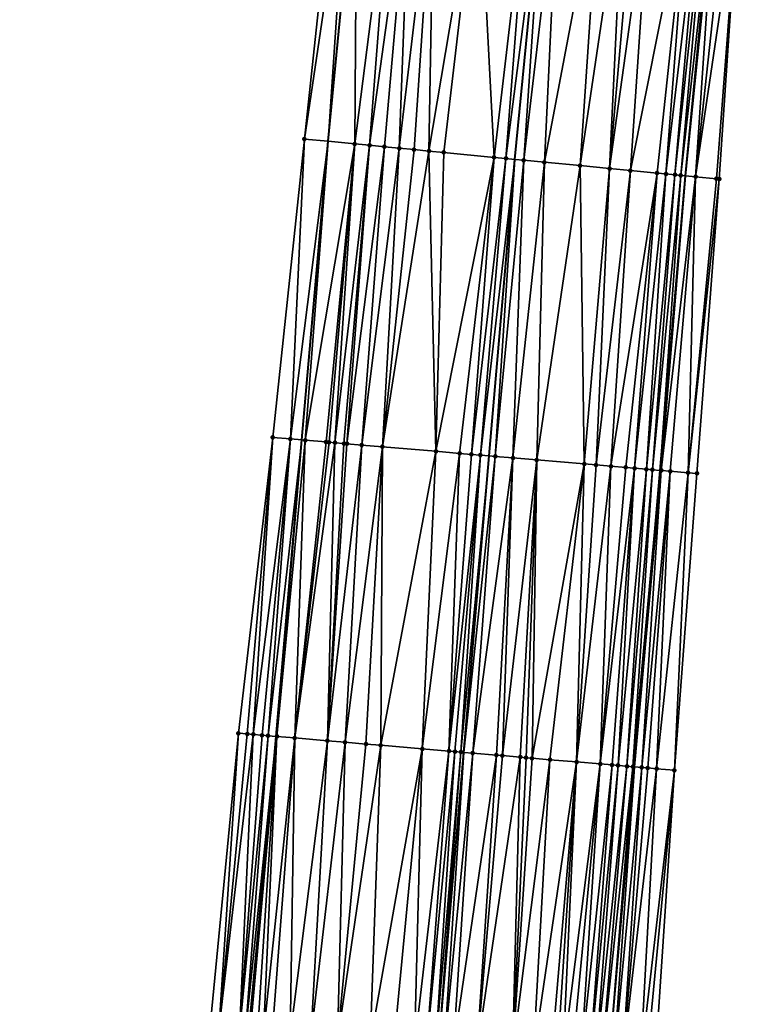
# Model space of a CAD drawing. Header units: feet. Extents: x 2004186 to 2014793, y 836912 to 864902.
# Tile 898 of 974: x 2004192 to 2004240, y 861445 to 861511. Entities that reach past the tile are written whole.
import ezdxf

# ---------------------------------------------------------------- set-up
doc = ezdxf.new("R2010")
doc.units = ezdxf.units.FT
doc.header["$LTSCALE"] = 100
doc.header["$MEASUREMENT"] = 0
for name, color, linetype, lineweight in [('EP_Travel Lane', 5, 'Continuous', 40), ('GPL_Skip Line', 2, 'Continuous', 40), ('Road Shots', 4, 'Continuous', 200), ('Road X-Section', 30, 'Continuous', 13)]:
    doc.layers.add(name, color=color, linetype=linetype, lineweight=lineweight)
doc.layers.add('I-77 SB_MM21-27-Surface-Border', color=7, linetype='Continuous')
doc.layers.add('I-77 SB_MM21-27-Surface-TIN', color=7, linetype='Continuous')

msp = doc.modelspace()

# ---------------------------------------------------------------- linework, layer by layer
at = {"layer": 'EP_Travel Lane'}
for points in [[(2004193.567376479, 861222.8681112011, 464.6402158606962), (2004194.269244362, 861242.852130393, 465.0296214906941), (2004195.06144865, 861263.0583891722, 465.4273812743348), (2004196.183748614, 861283.0227706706, 465.832799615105), (2004197.306055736, 861302.987279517, 466.2315864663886), (2004198.428383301, 861322.9521519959, 466.6114226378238), (2004199.619455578, 861343.1277020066, 467.0393112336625), (2004201.10415159, 861363.0680941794, 467.4599780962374), (2004202.588796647, 861383.0078019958, 467.9133924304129), (2004204.073486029, 861402.9481051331, 468.3383180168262), (2004205.589637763, 861423.0451644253, 468.7346674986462), (2004207.323191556, 861442.9660275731, 469.1279587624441), (2004209.056730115, 861462.8867156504, 469.5303778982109), (2004210.790310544, 861482.8078848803, 469.907707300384), (2004212.544174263, 861502.873423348, 470.2992342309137), (2004214.489620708, 861522.7748377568, 470.6858175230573)], [(2004217.773117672, 861221.9492825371, 463.8367978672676), (2004218.530487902, 861241.9309579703, 464.2359579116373), (2004219.344490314, 861261.7057861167, 464.624578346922), (2004220.458170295, 861281.670952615, 465.0144536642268), (2004221.57187138, 861301.6364974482, 465.384603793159), (2004222.685587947, 861321.6023198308, 465.7402848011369), (2004223.830612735, 861341.3715240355, 466.1408786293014), (2004225.293103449, 861361.3132347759, 466.5762646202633), (2004226.755565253, 861381.2545512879, 467.0305257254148), (2004228.218093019, 861401.19676724, 467.4417349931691), (2004229.694410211, 861420.9947266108, 467.8351738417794), (2004231.413748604, 861440.9172814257, 468.2040176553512), (2004233.133089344, 861460.8398634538, 468.5714452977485), (2004234.852406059, 861480.7621670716, 468.9533876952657), (2004236.56754917, 861500.5505137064, 469.3571244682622), (2004238.482328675, 861520.4542463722, 469.776434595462)]]:
    msp.add_polyline3d(points, dxfattribs=at)
at = {"layer": 'GPL_Skip Line'}
msp.add_polyline3d([(2004206.222968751, 861222.3863493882, 464.2870820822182), (2004206.99498146, 861242.3675501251, 464.6817865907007), (2004207.833266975, 861262.3458745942, 465.0625304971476), (2004208.958032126, 861282.3105283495, 465.4465927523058), (2004210.08279819, 861302.275198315, 465.82981007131), (2004211.207583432, 861322.240208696, 466.1952837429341), (2004212.378729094, 861342.2013238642, 466.6073864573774), (2004213.840766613, 861362.1430692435, 467.0427102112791), (2004215.302792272, 861382.084652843, 467.4857766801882), (2004216.764856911, 861402.0267681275, 467.9033969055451), (2004218.248480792, 861421.9678988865, 468.2860664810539), (2004219.957565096, 861441.8909316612, 468.6757061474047), (2004221.666656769, 861461.8140503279, 469.0608663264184), (2004223.375758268, 861481.7372835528, 469.44005199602), (2004225.093366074, 861501.6595996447, 469.8263800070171), (2004227.033729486, 861521.5610936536, 470.233231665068)], dxfattribs=at)
at = {"layer": 'I-77 SB_MM21-27-Surface-Border', "color": 3, "linetype": 'ByBlock', "lineweight": -2}
for points in [[(2004191.833385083, 861222.9340267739, 464.6931279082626), (2004193.804542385, 861242.8699143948, 465.037978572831), (2004193.855012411, 861263.1259098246, 465.4506248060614), (2004195.179449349, 861283.0791084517, 465.8453866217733), (2004195.106055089, 861303.1102086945, 466.2842758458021), (2004196.031128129, 861323.0859568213, 466.6764393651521), (2004196.819713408, 861343.3314313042, 467.1123816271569), (2004198.281771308, 861363.2734546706, 467.5344078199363), (2004199.74378023, 861383.2148099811, 467.9883967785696), (2004201.20582389, 861403.156639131, 468.4197146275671), (2004202.704687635, 861423.291001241, 468.8199217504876), (2004204.613037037, 861443.1969044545, 469.2114118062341), (2004206.521381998, 861463.1027558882, 469.6055981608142), (2004208.828322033, 861482.9751044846, 469.964049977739), (2004210.95935604, 861503.0270322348, 470.3435030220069), (2004213.098814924, 861522.9095220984, 470.7305084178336)], [(2004240.172631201, 861520.2924668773, 469.6291374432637), (2004238.829561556, 861500.3340358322, 469.1590242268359), (2004237.325692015, 861480.5542645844, 468.7324926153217), (2004235.815905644, 861460.6144850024, 468.3247448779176), (2004234.50536045, 861440.6572970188, 467.9333824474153), (2004232.59696968, 861420.7509115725, 467.5670426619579), (2004231.32689468, 861400.974489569, 467.1729903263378), (2004229.864818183, 861381.0322125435, 466.7631140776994), (2004228.402829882, 861361.0911384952, 466.2956575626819), (2004226.940756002, 861341.1488971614, 465.8840763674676), (2004225.585529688, 861321.4434423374, 465.5065272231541), (2004224.061347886, 861301.5004017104, 465.1686667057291), (2004222.936565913, 861281.5354493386, 464.8001694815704), (2004221.412391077, 861261.5925323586, 464.4558539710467), (2004219.985724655, 861241.8769193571, 464.1288523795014), (2004219.013869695, 861221.9036637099, 463.7231923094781)]]:
    msp.add_polyline3d(points, dxfattribs=at)
at = {"layer": 'I-77 SB_MM21-27-Surface-TIN', "color": 128, "linetype": 'ByBlock', "lineweight": -2}
for points in [[(2004213.895086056, 861522.8323695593, 470.706987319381), (2004213.098814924, 861522.9095220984, 470.7305084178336), (2004210.95935604, 861503.0270322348, 470.3435030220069)], [(2004213.895086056, 861522.8323695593, 470.706987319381), (2004210.95935604, 861503.0270322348, 470.3435030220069), (2004212.544174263, 861502.873423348, 470.2992342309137)], [(2004213.895086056, 861522.8323695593, 470.706987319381), (2004212.544174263, 861502.873423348, 470.2992342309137), (2004214.489620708, 861522.7748377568, 470.6858175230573)], [(2004214.343497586, 861502.6990235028, 470.2489736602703), (2004214.489620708, 861522.7748377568, 470.6858175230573), (2004212.544174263, 861502.873423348, 470.2992342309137)], [(2004216.881138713, 861522.5434158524, 470.6006619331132), (2004214.489620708, 861522.7748377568, 470.6858175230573), (2004214.343497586, 861502.6990235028, 470.2489736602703)], [(2004216.881138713, 861522.5434158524, 470.6006619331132), (2004214.343497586, 861502.6990235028, 470.2489736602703), (2004215.338843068, 861502.6026501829, 470.2162588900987)], [(2004218.075562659, 861522.4278639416, 470.556676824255), (2004216.881138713, 861522.5434158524, 470.6006619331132), (2004215.338843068, 861502.6026501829, 470.2162588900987)], [(2004218.075562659, 861522.4278639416, 470.556676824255), (2004215.338843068, 861502.6026501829, 470.2162588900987), (2004216.33420115, 861502.5064060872, 470.1771862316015)], [(2004218.075562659, 861522.4278639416, 470.556676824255), (2004216.33420115, 861502.5064060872, 470.1771862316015), (2004217.329574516, 861502.4103187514, 470.1304008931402)], [(2004219.668121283, 861522.2737266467, 470.501379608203), (2004218.075562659, 861522.4278639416, 470.556676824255), (2004217.329574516, 861502.4103187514, 470.1304008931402)], [(2004219.668121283, 861522.2737266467, 470.501379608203), (2004217.329574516, 861502.4103187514, 470.1304008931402), (2004218.324947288, 861502.3142253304, 470.0839149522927)], [(2004219.668121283, 861522.2737266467, 470.501379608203), (2004218.324947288, 861502.3142253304, 470.0839149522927), (2004219.320303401, 861502.2179610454, 470.0458356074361)], [(2004222.654181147, 861521.9848468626, 470.3914171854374), (2004219.668121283, 861522.2737266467, 470.501379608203), (2004219.320303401, 861502.2179610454, 470.0458356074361)], [(2004222.654181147, 861521.9848468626, 470.3914171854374), (2004219.320303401, 861502.2179610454, 470.0458356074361), (2004220.315651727, 861502.1216168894, 470.0116859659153)], [(2004222.654181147, 861521.9848468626, 470.3914171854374), (2004220.315651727, 861502.1216168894, 470.0116859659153), (2004223.699877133, 861501.7944682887, 469.8748377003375)], [(2004226.038385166, 861521.6574789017, 470.2653600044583), (2004222.654181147, 861521.9848468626, 470.3914171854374), (2004223.699877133, 861501.7944682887, 469.8748377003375)], [(2004226.038385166, 861521.6574789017, 470.2653600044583), (2004223.699877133, 861501.7944682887, 469.8748377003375), (2004224.496163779, 861501.7174748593, 469.8434886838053)], [(2004226.038385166, 861521.6574789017, 470.2653600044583), (2004224.496163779, 861501.7174748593, 469.8434886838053), (2004227.033729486, 861521.5610936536, 470.233231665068)], [(2004224.496163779, 861501.7174748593, 469.8434886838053), (2004225.093366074, 861501.6595996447, 469.8263800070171), (2004227.033729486, 861521.5610936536, 470.233231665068)], [(2004225.690568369, 861501.60172443, 469.8092713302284), (2004227.033729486, 861521.5610936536, 470.233231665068), (2004225.093366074, 861501.6595996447, 469.8263800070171)], [(2004228.029073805, 861521.4647084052, 470.2011033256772), (2004227.033729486, 861521.5610936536, 470.233231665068), (2004225.690568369, 861501.60172443, 469.8092713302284)], [(2004228.029073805, 861521.4647084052, 470.2011033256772), (2004225.690568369, 861501.60172443, 469.8092713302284), (2004227.084062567, 861501.4669096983, 469.7581611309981)], [(2004230.816062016, 861521.1950770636, 470.0989740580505), (2004228.029073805, 861521.4647084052, 470.2011033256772), (2004227.084062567, 861501.4669096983, 469.7581611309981)], [(2004230.816062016, 861521.1950770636, 470.0989740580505), (2004227.084062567, 861501.4669096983, 469.7581611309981), (2004229.472921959, 861501.2359238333, 469.6643884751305)], [(2004232.408633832, 861521.0410750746, 470.0370197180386), (2004230.816062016, 861521.1950770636, 470.0989740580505), (2004229.472921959, 861501.2359238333, 469.6643884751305)], [(2004232.408633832, 861521.0410750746, 470.0370197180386), (2004229.472921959, 861501.2359238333, 469.6643884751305), (2004231.463625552, 861501.0433067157, 469.5925863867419)], [(2004233.204910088, 861520.9639750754, 470.0109136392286), (2004232.408633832, 861521.0410750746, 470.0370197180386), (2004231.463625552, 861501.0433067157, 469.5925863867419)], [(2004234.200251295, 861520.8675579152, 469.9803553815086), (2004233.204910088, 861520.9639750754, 470.0109136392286), (2004231.463625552, 861501.0433067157, 469.5925863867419)], [(2004234.200251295, 861520.8675579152, 469.9803553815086), (2004231.463625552, 861501.0433067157, 469.5925863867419), (2004232.857118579, 861500.9084799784, 469.5420668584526)], [(2004236.788189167, 861520.6173936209, 469.875303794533), (2004234.200251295, 861520.8675579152, 469.9803553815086), (2004232.857118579, 861500.9084799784, 469.5420668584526)], [(2004236.788189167, 861520.6173936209, 469.875303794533), (2004232.857118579, 861500.9084799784, 469.5420668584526), (2004234.648759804, 861500.7352065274, 469.4734127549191)], [(2004236.788189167, 861520.6173936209, 469.875303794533), (2004234.648759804, 861500.7352065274, 469.4734127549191), (2004235.245982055, 861500.6775359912, 469.446233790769)], [(2004237.584490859, 861520.5405545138, 469.8363616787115), (2004236.788189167, 861520.6173936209, 469.875303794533), (2004235.245982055, 861500.6775359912, 469.446233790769)], [(2004237.584490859, 861520.5405545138, 469.8363616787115), (2004235.245982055, 861500.6775359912, 469.446233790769), (2004235.843214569, 861500.6199707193, 469.4138757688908)], [(2004237.982650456, 861520.502224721, 469.8124743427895), (2004237.584490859, 861520.5405545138, 469.8363616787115), (2004235.843214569, 861500.6199707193, 469.4138757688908)], [(2004237.982650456, 861520.502224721, 469.8124743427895), (2004235.843214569, 861500.6199707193, 469.4138757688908), (2004236.241383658, 861500.5817382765, 469.3851989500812)], [(2004237.982650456, 861520.502224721, 469.8124743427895), (2004236.241383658, 861500.5817382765, 469.3851989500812), (2004238.482328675, 861520.4542463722, 469.776434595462)], [(2004236.241383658, 861500.5817382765, 469.3851989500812), (2004236.56754917, 861500.5505137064, 469.3571244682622), (2004238.482328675, 861520.4542463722, 469.776434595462)], [(2004238.579904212, 861520.4448773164, 469.7693968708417), (2004238.482328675, 861520.4542463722, 469.776434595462), (2004236.56754917, 861500.5505137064, 469.3571244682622)], [(2004238.579904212, 861520.4448773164, 469.7693968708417), (2004236.56754917, 861500.5505137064, 469.3571244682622), (2004237.236834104, 861500.4864415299, 469.2995162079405)], [(2004239.376262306, 861520.3686167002, 469.7019926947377), (2004238.579904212, 861520.4448773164, 469.7693968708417), (2004237.236834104, 861500.4864415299, 469.2995162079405)], [(2004239.376262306, 861520.3686167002, 469.7019926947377), (2004237.236834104, 861500.4864415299, 469.2995162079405), (2004240.172631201, 861520.2924668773, 469.6291374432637)], [(2004240.172631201, 861520.2924668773, 469.6291374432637), (2004237.236834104, 861500.4864415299, 469.2995162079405), (2004238.630472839, 861500.353109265, 469.1754678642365)], [(2004240.172631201, 861520.2924668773, 469.6291374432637), (2004238.630472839, 861500.353109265, 469.1754678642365), (2004238.829561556, 861500.3340358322, 469.1590242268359)], [(2004210.95935604, 861503.0270322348, 470.3435030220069), (2004208.828322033, 861482.9751044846, 469.964049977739), (2004210.023987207, 861482.8731965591, 469.9298068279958)], [(2004210.95935604, 861503.0270322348, 470.3435030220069), (2004210.023987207, 861482.8731965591, 469.9298068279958), (2004212.544174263, 861502.873423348, 470.2992342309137)], [(2004210.023987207, 861482.8731965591, 469.9298068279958), (2004210.790310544, 861482.8078848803, 469.907707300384), (2004212.544174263, 861502.873423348, 470.2992342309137)], [(2004211.020375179, 861482.7882770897, 469.9010726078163), (2004212.544174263, 861502.873423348, 470.2992342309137), (2004210.790310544, 861482.8078848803, 469.907707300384)], [(2004214.343497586, 861502.6990235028, 470.2489736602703), (2004212.544174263, 861502.873423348, 470.2992342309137), (2004211.020375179, 861482.7882770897, 469.9010726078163)], [(2004214.343497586, 861502.6990235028, 470.2489736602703), (2004211.020375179, 861482.7882770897, 469.9010726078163), (2004212.415300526, 861482.6691821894, 469.8716738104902)], [(2004214.343497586, 861502.6990235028, 470.2489736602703), (2004212.415300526, 861482.6691821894, 469.8716738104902), (2004212.614578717, 861482.6522052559, 469.8655639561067)], [(2004214.343497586, 861502.6990235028, 470.2489736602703), (2004212.614578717, 861482.6522052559, 469.8655639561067), (2004213.01314577, 861482.6183757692, 469.8468575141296)], [(2004215.338843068, 861502.6026501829, 470.2162588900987), (2004214.343497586, 861502.6990235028, 470.2489736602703), (2004213.01314577, 861482.6183757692, 469.8468575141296)], [(2004215.338843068, 861502.6026501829, 470.2162588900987), (2004213.01314577, 861482.6183757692, 469.8468575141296), (2004213.610999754, 861482.5676712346, 469.8167276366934)], [(2004215.338843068, 861502.6026501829, 470.2162588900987), (2004213.610999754, 861482.5676712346, 469.8167276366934), (2004213.810280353, 861482.5507223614, 469.8091543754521)], [(2004216.33420115, 861502.5064060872, 470.1771862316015), (2004215.338843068, 861502.6026501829, 470.2162588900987), (2004213.810280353, 861482.5507223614, 469.8091543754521)], [(2004216.33420115, 861502.5064060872, 470.1771862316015), (2004213.810280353, 861482.5507223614, 469.8091543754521), (2004214.80666154, 861482.4657238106, 469.7845444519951)], [(2004217.329574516, 861502.4103187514, 470.1304008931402), (2004216.33420115, 861502.5064060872, 470.1771862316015), (2004214.80666154, 861482.4657238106, 469.7845444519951)], [(2004217.329574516, 861502.4103187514, 470.1304008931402), (2004214.80666154, 861482.4657238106, 469.7845444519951), (2004216.201622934, 861482.3470491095, 469.7332311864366)], [(2004218.324947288, 861502.3142253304, 470.0839149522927), (2004217.329574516, 861502.4103187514, 470.1304008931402), (2004216.201622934, 861482.3470491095, 469.7332311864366)], [(2004219.320303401, 861502.2179610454, 470.0458356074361), (2004218.324947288, 861502.3142253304, 470.0839149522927), (2004216.201622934, 861482.3470491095, 469.7332311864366)], [(2004219.320303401, 861502.2179610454, 470.0458356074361), (2004216.201622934, 861482.3470491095, 469.7332311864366), (2004219.788685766, 861482.0421099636, 469.5895812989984)], [(2004220.315651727, 861502.1216168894, 470.0116859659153), (2004219.320303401, 861502.2179610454, 470.0458356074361), (2004219.788685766, 861482.0421099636, 469.5895812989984)], [(2004223.699877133, 861501.7944682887, 469.8748377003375), (2004220.315651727, 861502.1216168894, 470.0116859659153), (2004219.788685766, 861482.0421099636, 469.5895812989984)], [(2004223.699877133, 861501.7944682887, 469.8748377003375), (2004219.788685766, 861482.0421099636, 469.5895812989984), (2004221.382946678, 861481.9067069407, 469.5191924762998)], [(2004223.699877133, 861501.7944682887, 469.8748377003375), (2004221.382946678, 861481.9067069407, 469.5191924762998), (2004222.180080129, 861481.8390403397, 469.4821773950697)], [(2004224.496163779, 861501.7174748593, 469.8434886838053), (2004223.699877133, 861501.7944682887, 469.8748377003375), (2004222.180080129, 861481.8390403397, 469.4821773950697)], [(2004224.496163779, 861501.7174748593, 469.8434886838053), (2004222.180080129, 861481.8390403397, 469.4821773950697), (2004222.777921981, 861481.7881943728, 469.4594235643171)], [(2004224.496163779, 861501.7174748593, 469.8434886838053), (2004222.777921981, 861481.7881943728, 469.4594235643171), (2004225.093366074, 861501.6595996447, 469.8263800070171)], [(2004222.777921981, 861481.7881943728, 469.4594235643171), (2004223.375758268, 861481.7372835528, 469.44005199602), (2004225.093366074, 861501.6595996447, 469.8263800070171)], [(2004223.774315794, 861481.703343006, 469.4271376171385), (2004225.093366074, 861501.6595996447, 469.8263800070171), (2004223.375758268, 861481.7372835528, 469.44005199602)], [(2004225.690568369, 861501.60172443, 469.8092713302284), (2004225.093366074, 861501.6595996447, 469.8263800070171), (2004223.774315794, 861481.703343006, 469.4271376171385)], [(2004225.690568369, 861501.60172443, 469.8092713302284), (2004223.774315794, 861481.703343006, 469.4271376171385), (2004224.970002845, 861481.6016900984, 469.3795946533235)], [(2004227.084062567, 861501.4669096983, 469.7581611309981), (2004225.690568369, 861501.60172443, 469.8092713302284), (2004224.970002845, 861481.6016900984, 469.3795946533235)], [(2004227.084062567, 861501.4669096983, 469.7581611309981), (2004224.970002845, 861481.6016900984, 469.3795946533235), (2004226.564257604, 861481.4662153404, 469.3129469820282)], [(2004229.472921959, 861501.2359238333, 469.6643884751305), (2004227.084062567, 861501.4669096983, 469.7581611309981), (2004226.564257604, 861481.4662153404, 469.3129469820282)], [(2004229.472921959, 861501.2359238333, 469.6643884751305), (2004226.564257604, 861481.4662153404, 469.3129469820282), (2004229.75273785, 861481.1949246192, 469.1974463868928)], [(2004231.463625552, 861501.0433067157, 469.5925863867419), (2004229.472921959, 861501.2359238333, 469.6643884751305), (2004229.75273785, 861481.1949246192, 469.1974463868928)], [(2004231.463625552, 861501.0433067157, 469.5925863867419), (2004229.75273785, 861481.1949246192, 469.1974463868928), (2004230.549857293, 861481.1270947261, 469.1689473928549)], [(2004232.857118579, 861500.9084799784, 469.5420668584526), (2004231.463625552, 861501.0433067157, 469.5925863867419), (2004230.549857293, 861481.1270947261, 469.1689473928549)], [(2004232.857118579, 861500.9084799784, 469.5420668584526), (2004230.549857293, 861481.1270947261, 469.1689473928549), (2004231.54626489, 861481.042404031, 469.1282820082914)], [(2004234.648759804, 861500.7352065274, 469.4734127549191), (2004232.857118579, 861500.9084799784, 469.5420668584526), (2004231.54626489, 861481.042404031, 469.1282820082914)], [(2004234.648759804, 861500.7352065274, 469.4734127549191), (2004231.54626489, 861481.042404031, 469.1282820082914), (2004232.542670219, 861480.957686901, 469.0889952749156)], [(2004234.648759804, 861500.7352065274, 469.4734127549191), (2004232.542670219, 861480.957686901, 469.0889952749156), (2004233.140518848, 861480.9069199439, 469.0621208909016)], [(2004235.245982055, 861500.6775359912, 469.446233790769), (2004234.648759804, 861500.7352065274, 469.4734127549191), (2004233.140518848, 861480.9069199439, 469.0621208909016)], [(2004235.245982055, 861500.6775359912, 469.446233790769), (2004233.140518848, 861480.9069199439, 469.0621208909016), (2004233.937663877, 861480.8393883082, 469.0180670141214)], [(2004235.843214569, 861500.6199707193, 469.4138757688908), (2004235.245982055, 861500.6775359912, 469.446233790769), (2004233.937663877, 861480.8393883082, 469.0180670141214)], [(2004235.843214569, 861500.6199707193, 469.4138757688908), (2004233.937663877, 861480.8393883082, 469.0180670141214), (2004234.336241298, 861480.8056796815, 468.9930574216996)], [(2004236.241383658, 861500.5817382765, 469.3851989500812), (2004235.843214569, 861500.6199707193, 469.4138757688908), (2004234.336241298, 861480.8056796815, 468.9930574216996)], [(2004236.241383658, 861500.5817382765, 469.3851989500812), (2004234.336241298, 861480.8056796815, 468.9930574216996), (2004234.852406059, 861480.7621670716, 468.9533876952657)], [(2004236.241383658, 861500.5817382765, 469.3851989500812), (2004234.852406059, 861480.7621670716, 468.9533876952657), (2004236.56754917, 861500.5505137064, 469.3571244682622)], [(2004234.934121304, 861480.755278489, 468.9471074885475), (2004236.56754917, 861500.5505137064, 469.3571244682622), (2004234.852406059, 861480.7621670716, 468.9533876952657)], [(2004237.236834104, 861500.4864415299, 469.2995162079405), (2004236.56754917, 861500.5505137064, 469.3571244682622), (2004234.934121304, 861480.755278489, 468.9471074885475)], [(2004237.236834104, 861500.4864415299, 469.2995162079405), (2004234.934121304, 861480.755278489, 468.9471074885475), (2004235.532008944, 861480.7049662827, 468.8965166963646)], [(2004237.236834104, 861500.4864415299, 469.2995162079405), (2004235.532008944, 861480.7049662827, 468.8965166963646), (2004236.727805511, 861480.6045900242, 468.7823932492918)], [(2004238.630472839, 861500.353109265, 469.1754678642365), (2004237.236834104, 861500.4864415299, 469.2995162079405), (2004236.727805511, 861480.6045900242, 468.7823932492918)], [(2004238.630472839, 861500.353109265, 469.1754678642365), (2004236.727805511, 861480.6045900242, 468.7823932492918), (2004238.829561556, 861500.3340358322, 469.1590242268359)], [(2004238.829561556, 861500.3340358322, 469.1590242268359), (2004236.727805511, 861480.6045900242, 468.7823932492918), (2004237.325692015, 861480.5542645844, 468.7324926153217)], [(2004208.828322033, 861482.9751044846, 469.964049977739), (2004206.521381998, 861463.1027558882, 469.6055981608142), (2004207.11922463, 861463.0519190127, 469.5823703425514)], [(2004208.828322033, 861482.9751044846, 469.964049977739), (2004207.11922463, 861463.0519190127, 469.5823703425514), (2004207.517779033, 861463.0179420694, 469.5713542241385)], [(2004210.023987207, 861482.8731965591, 469.9298068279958), (2004208.828322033, 861482.9751044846, 469.964049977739), (2004207.517779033, 861463.0179420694, 469.5713542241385)], [(2004210.023987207, 861482.8731965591, 469.9298068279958), (2004207.517779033, 861463.0179420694, 469.5713542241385), (2004208.115597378, 861462.9668220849, 469.5628912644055)], [(2004210.023987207, 861482.8731965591, 469.9298068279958), (2004208.115597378, 861462.9668220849, 469.5628912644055), (2004208.514155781, 861462.9328917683, 469.5494434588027)], [(2004210.023987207, 861482.8731965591, 469.9298068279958), (2004208.514155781, 861462.9328917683, 469.5494434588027), (2004210.790310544, 861482.8078848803, 469.907707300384)], [(2004208.514155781, 861462.9328917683, 469.5494434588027), (2004209.056730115, 861462.8867156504, 469.5303778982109), (2004210.790310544, 861482.8078848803, 469.907707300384)], [(2004209.111994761, 861462.8820123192, 469.52843594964), (2004210.790310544, 861482.8078848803, 469.907707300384), (2004209.056730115, 861462.8867156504, 469.5303778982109)], [(2004211.020375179, 861482.7882770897, 469.9010726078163), (2004210.790310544, 861482.8078848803, 469.907707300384), (2004209.111994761, 861462.8820123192, 469.52843594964)], [(2004211.020375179, 861482.7882770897, 469.9010726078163), (2004209.111994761, 861462.8820123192, 469.52843594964), (2004210.307656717, 861462.7800668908, 469.4961489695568)], [(2004212.415300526, 861482.6691821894, 469.8716738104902), (2004211.020375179, 861482.7882770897, 469.9010726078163), (2004210.307656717, 861462.7800668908, 469.4961489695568)], [(2004212.614578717, 861482.6522052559, 469.8655639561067), (2004212.415300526, 861482.6691821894, 469.8716738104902), (2004210.307656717, 861462.7800668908, 469.4961489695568)], [(2004213.01314577, 861482.6183757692, 469.8468575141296), (2004212.614578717, 861482.6522052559, 469.8655639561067), (2004210.307656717, 861462.7800668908, 469.4961489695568)], [(2004213.01314577, 861482.6183757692, 469.8468575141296), (2004210.307656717, 861462.7800668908, 469.4961489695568), (2004212.499736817, 861462.5935537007, 469.4167855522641)], [(2004213.610999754, 861482.5676712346, 469.8167276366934), (2004213.01314577, 861482.6183757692, 469.8468575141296), (2004212.499736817, 861462.5935537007, 469.4167855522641)], [(2004213.810280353, 861482.5507223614, 469.8091543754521), (2004213.610999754, 861482.5676712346, 469.8167276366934), (2004212.499736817, 861462.5935537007, 469.4167855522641)], [(2004214.80666154, 861482.4657238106, 469.7845444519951), (2004213.810280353, 861482.5507223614, 469.8091543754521), (2004212.499736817, 861462.5935537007, 469.4167855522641)], [(2004214.80666154, 861482.4657238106, 469.7845444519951), (2004212.499736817, 861462.5935537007, 469.4167855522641), (2004213.695430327, 861462.4919760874, 469.3653160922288)], [(2004216.201622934, 861482.3470491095, 469.7332311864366), (2004214.80666154, 861482.4657238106, 469.7845444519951), (2004213.695430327, 861462.4919760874, 469.3653160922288)], [(2004216.201622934, 861482.3470491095, 469.7332311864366), (2004213.695430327, 861462.4919760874, 469.3653160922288), (2004215.090388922, 861462.373268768, 469.3157043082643)], [(2004216.201622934, 861482.3470491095, 469.7332311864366), (2004215.090388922, 861462.373268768, 469.3157043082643), (2004216.086791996, 861462.2885253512, 469.2777887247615)], [(2004219.788685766, 861482.0421099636, 469.5895812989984), (2004216.201622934, 861482.3470491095, 469.7332311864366), (2004216.086791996, 861462.2885253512, 469.2777887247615)], [(2004219.788685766, 861482.0421099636, 469.5895812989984), (2004216.086791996, 861462.2885253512, 469.2777887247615), (2004218.876732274, 861462.0513798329, 469.1645298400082)], [(2004221.382946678, 861481.9067069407, 469.5191924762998), (2004219.788685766, 861482.0421099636, 469.5895812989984), (2004218.876732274, 861462.0513798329, 469.1645298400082)], [(2004221.382946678, 861481.9067069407, 469.5191924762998), (2004218.876732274, 861462.0513798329, 469.1645298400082), (2004220.670264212, 861461.8989163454, 469.0923879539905)], [(2004222.180080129, 861481.8390403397, 469.4821773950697), (2004221.382946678, 861481.9067069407, 469.5191924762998), (2004220.670264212, 861461.8989163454, 469.0923879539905)], [(2004222.777921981, 861481.7881943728, 469.4594235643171), (2004222.180080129, 861481.8390403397, 469.4821773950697), (2004220.670264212, 861461.8989163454, 469.0923879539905)], [(2004222.777921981, 861481.7881943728, 469.4594235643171), (2004220.670264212, 861461.8989163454, 469.0923879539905), (2004221.06882704, 861461.8650376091, 469.0762501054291)], [(2004222.777921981, 861481.7881943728, 469.4594235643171), (2004221.06882704, 861461.8650376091, 469.0762501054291), (2004221.467378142, 861461.8310221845, 469.0672408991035)], [(2004222.777921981, 861481.7881943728, 469.4594235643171), (2004221.467378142, 861461.8310221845, 469.0672408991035), (2004223.375758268, 861481.7372835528, 469.44005199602)], [(2004221.467378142, 861461.8310221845, 469.0672408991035), (2004221.666656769, 861461.8140503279, 469.0608663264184), (2004223.375758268, 861481.7372835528, 469.44005199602)], [(2004223.774315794, 861481.703343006, 469.4271376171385), (2004223.375758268, 861481.7372835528, 469.44005199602), (2004221.666656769, 861461.8140503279, 469.0608663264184)], [(2004223.774315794, 861481.703343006, 469.4271376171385), (2004221.666656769, 861461.8140503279, 469.0608663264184), (2004222.26449265, 861461.763134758, 469.041742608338)], [(2004224.970002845, 861481.6016900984, 469.3795946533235), (2004223.774315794, 861481.703343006, 469.4271376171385), (2004222.26449265, 861461.763134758, 469.041742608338)], [(2004224.970002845, 861481.6016900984, 469.3795946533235), (2004222.26449265, 861461.763134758, 469.041742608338), (2004223.858738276, 861461.6275535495, 468.9806470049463)], [(2004224.970002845, 861481.6016900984, 469.3795946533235), (2004223.858738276, 861461.6275535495, 468.9806470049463), (2004224.257300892, 861461.5936723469, 468.9646377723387)], [(2004226.564257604, 861481.4662153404, 469.3129469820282), (2004224.970002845, 861481.6016900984, 469.3795946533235), (2004224.257300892, 861461.5936723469, 468.9646377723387)], [(2004226.564257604, 861481.4662153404, 469.3129469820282), (2004224.257300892, 861461.5936723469, 468.9646377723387), (2004225.453005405, 861461.4922229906, 468.9064793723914)], [(2004226.564257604, 861481.4662153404, 469.3129469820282), (2004225.453005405, 861461.4922229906, 468.9064793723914), (2004225.851569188, 861461.4583553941, 468.8897605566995)], [(2004226.564257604, 861481.4662153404, 469.3129469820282), (2004225.851569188, 861461.4583553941, 468.8897605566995), (2004226.250125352, 861461.4243989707, 468.877674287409)], [(2004229.75273785, 861481.1949246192, 469.1974463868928), (2004226.564257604, 861481.4662153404, 469.3129469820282), (2004226.250125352, 861461.4243989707, 468.877674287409)], [(2004229.75273785, 861481.1949246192, 469.1974463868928), (2004226.250125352, 861461.4243989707, 468.877674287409), (2004227.445812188, 861461.3227435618, 468.8302620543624)], [(2004229.75273785, 861481.1949246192, 469.1974463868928), (2004227.445812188, 861461.3227435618, 468.8302620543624), (2004229.239333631, 861461.1701577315, 468.7645006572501)], [(2004230.549857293, 861481.1270947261, 469.1689473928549), (2004229.75273785, 861481.1949246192, 469.1974463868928), (2004229.239333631, 861461.1701577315, 468.7645006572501)], [(2004231.54626489, 861481.042404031, 469.1282820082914), (2004230.549857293, 861481.1270947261, 469.1689473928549), (2004229.239333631, 861461.1701577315, 468.7645006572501)], [(2004231.54626489, 861481.042404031, 469.1282820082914), (2004229.239333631, 861461.1701577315, 468.7645006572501), (2004230.833582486, 861461.034614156, 468.7014423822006)], [(2004232.542670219, 861480.957686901, 469.0889952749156), (2004231.54626489, 861481.042404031, 469.1282820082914), (2004230.833582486, 861461.034614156, 468.7014423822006)], [(2004233.140518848, 861480.9069199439, 469.0621208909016), (2004232.542670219, 861480.957686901, 469.0889952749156), (2004230.833582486, 861461.034614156, 468.7014423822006)], [(2004233.140518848, 861480.9069199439, 469.0621208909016), (2004230.833582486, 861461.034614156, 468.7014423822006), (2004231.630712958, 861460.9669128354, 468.6662382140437)], [(2004233.140518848, 861480.9069199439, 469.0621208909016), (2004231.630712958, 861460.9669128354, 468.6662382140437), (2004232.029280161, 861460.9330850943, 468.6474408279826)], [(2004233.937663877, 861480.8393883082, 469.0180670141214), (2004233.140518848, 861480.9069199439, 469.0621208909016), (2004232.029280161, 861460.9330850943, 468.6474408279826)], [(2004233.937663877, 861480.8393883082, 469.0180670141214), (2004232.029280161, 861460.9330850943, 468.6474408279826), (2004232.62714323, 861460.8824864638, 468.6117879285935)], [(2004234.336241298, 861480.8056796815, 468.9930574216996), (2004233.937663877, 861480.8393883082, 469.0180670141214), (2004232.62714323, 861460.8824864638, 468.6117879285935)], [(2004234.336241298, 861480.8056796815, 468.9930574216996), (2004232.62714323, 861460.8824864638, 468.6117879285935), (2004233.025730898, 861460.8488972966, 468.5805483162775)], [(2004234.336241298, 861480.8056796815, 468.9930574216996), (2004233.025730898, 861460.8488972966, 468.5805483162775), (2004234.852406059, 861480.7621670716, 468.9533876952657)], [(2004233.025730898, 861460.8488972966, 468.5805483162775), (2004233.133089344, 861460.8398634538, 468.5714452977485), (2004234.852406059, 861480.7621670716, 468.9533876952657)], [(2004234.934121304, 861480.755278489, 468.9471074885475), (2004234.852406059, 861480.7621670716, 468.9533876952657), (2004233.133089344, 861460.8398634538, 468.5714452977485)], [(2004234.934121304, 861480.755278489, 468.9471074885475), (2004233.133089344, 861460.8398634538, 468.5714452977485), (2004233.62361871, 861460.7985870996, 468.5298528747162)], [(2004235.532008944, 861480.7049662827, 468.8965166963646), (2004234.934121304, 861480.755278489, 468.9471074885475), (2004233.62361871, 861460.7985870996, 468.5298528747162)], [(2004235.532008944, 861480.7049662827, 468.8965166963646), (2004233.62361871, 861460.7985870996, 468.5298528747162), (2004234.022218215, 861460.7651359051, 468.4914176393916)], [(2004235.532008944, 861480.7049662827, 468.8965166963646), (2004234.022218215, 861460.7651359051, 468.4914176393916), (2004234.620121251, 861460.7150031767, 468.431466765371)], [(2004236.727805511, 861480.6045900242, 468.7823932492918), (2004235.532008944, 861480.7049662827, 468.8965166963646), (2004234.620121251, 861460.7150031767, 468.431466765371)], [(2004236.727805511, 861480.6045900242, 468.7823932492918), (2004234.620121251, 861460.7150031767, 468.431466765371), (2004235.815905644, 861460.6144850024, 468.3247448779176)], [(2004236.727805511, 861480.6045900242, 468.7823932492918), (2004235.815905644, 861460.6144850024, 468.3247448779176), (2004237.325692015, 861480.5542645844, 468.7324926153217)], [(2004206.521381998, 861463.1027558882, 469.6055981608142), (2004204.613037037, 861443.1969044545, 469.2114118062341), (2004205.210874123, 861443.1460029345, 469.1915552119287)], [(2004207.11922463, 861463.0519190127, 469.5823703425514), (2004206.521381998, 861463.1027558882, 469.6055981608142), (2004205.210874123, 861443.1460029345, 469.1915552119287)], [(2004207.517779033, 861463.0179420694, 469.5713542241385), (2004207.11922463, 861463.0519190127, 469.5823703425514), (2004205.210874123, 861443.1460029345, 469.1915552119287)], [(2004207.517779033, 861463.0179420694, 469.5713542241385), (2004205.210874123, 861443.1460029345, 469.1915552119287), (2004206.605809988, 861443.0270306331, 469.1557625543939)], [(2004208.115597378, 861462.9668220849, 469.5628912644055), (2004207.517779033, 861463.0179420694, 469.5713542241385), (2004206.605809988, 861443.0270306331, 469.1557625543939)], [(2004208.514155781, 861462.9328917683, 469.5494434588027), (2004208.115597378, 861462.9668220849, 469.5628912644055), (2004206.605809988, 861443.0270306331, 469.1557625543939)], [(2004208.514155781, 861462.9328917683, 469.5494434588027), (2004206.605809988, 861443.0270306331, 469.1557625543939), (2004207.004375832, 861442.9931870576, 469.1377908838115)], [(2004208.514155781, 861462.9328917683, 469.5494434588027), (2004207.004375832, 861442.9931870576, 469.1377908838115), (2004209.056730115, 861462.8867156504, 469.5303778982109)], [(2004207.20365565, 861442.9762290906, 469.1306918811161), (2004209.056730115, 861462.8867156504, 469.5303778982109), (2004207.004375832, 861442.9931870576, 469.1377908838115)], [(2004207.20365565, 861442.9762290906, 469.1306918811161), (2004207.323191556, 861442.9660275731, 469.1279587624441), (2004209.056730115, 861462.8867156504, 469.5303778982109)], [(2004209.111994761, 861462.8820123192, 469.52843594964), (2004209.056730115, 861462.8867156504, 469.5303778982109), (2004207.323191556, 861442.9660275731, 469.1279587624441)], [(2004209.111994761, 861462.8820123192, 469.52843594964), (2004207.323191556, 861442.9660275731, 469.1279587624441), (2004207.801482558, 861442.9252089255, 469.1170229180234)], [(2004209.111994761, 861462.8820123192, 469.52843594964), (2004207.801482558, 861442.9252089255, 469.1170229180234), (2004208.200036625, 861442.8912280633, 469.1062110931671)], [(2004210.307656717, 861462.7800668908, 469.4961489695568), (2004209.111994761, 861462.8820123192, 469.52843594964), (2004208.200036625, 861442.8912280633, 469.1062110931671)], [(2004210.307656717, 861462.7800668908, 469.4961489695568), (2004208.200036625, 861442.8912280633, 469.1062110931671), (2004208.797862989, 861442.8402015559, 469.0928729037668)], [(2004210.307656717, 861462.7800668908, 469.4961489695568), (2004208.797862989, 861442.8402015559, 469.0928729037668), (2004209.993545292, 861442.7384933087, 469.0482160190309)], [(2004212.499736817, 861462.5935537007, 469.4167855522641), (2004210.307656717, 861462.7800668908, 469.4961489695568), (2004209.993545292, 861442.7384933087, 469.0482160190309)], [(2004212.499736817, 861462.5935537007, 469.4167855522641), (2004209.993545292, 861442.7384933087, 469.0482160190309), (2004211.388510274, 861442.6198604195, 468.9947221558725)], [(2004213.695430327, 861462.4919760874, 469.3653160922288), (2004212.499736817, 861462.5935537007, 469.4167855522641), (2004211.388510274, 861442.6198604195, 468.9947221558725)], [(2004213.695430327, 861462.4919760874, 469.3653160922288), (2004211.388510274, 861442.6198604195, 468.9947221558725), (2004213.182027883, 861442.4672299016, 468.9312908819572)], [(2004215.090388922, 861462.373268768, 469.3157043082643), (2004213.695430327, 861462.4919760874, 469.3653160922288), (2004213.182027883, 861442.4672299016, 468.9312908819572)], [(2004216.086791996, 861462.2885253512, 469.2777887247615), (2004215.090388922, 861462.373268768, 469.3157043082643), (2004213.182027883, 861442.4672299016, 468.9312908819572)], [(2004216.086791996, 861462.2885253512, 469.2777887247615), (2004213.182027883, 861442.4672299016, 468.9312908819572), (2004215.374114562, 861442.280793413, 468.8479267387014)], [(2004218.876732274, 861462.0513798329, 469.1645298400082), (2004216.086791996, 861462.2885253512, 469.2777887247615), (2004215.374114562, 861442.280793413, 468.8479267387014)], [(2004218.876732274, 861462.0513798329, 469.1645298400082), (2004215.374114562, 861442.280793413, 468.8479267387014), (2004216.968367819, 861442.1453011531, 468.7821918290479)], [(2004218.876732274, 861462.0513798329, 469.1645298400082), (2004216.968367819, 861442.1453011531, 468.7821918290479), (2004218.363329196, 861442.0266262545, 468.7308888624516)], [(2004220.670264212, 861461.8989163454, 469.0923879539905), (2004218.876732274, 861462.0513798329, 469.1645298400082), (2004218.363329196, 861442.0266262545, 468.7308888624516)], [(2004220.670264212, 861461.8989163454, 469.0923879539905), (2004218.363329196, 861442.0266262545, 468.7308888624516), (2004219.160460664, 861441.9589365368, 468.6950793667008)], [(2004221.06882704, 861461.8650376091, 469.0762501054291), (2004220.670264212, 861461.8989163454, 469.0923879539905), (2004219.160460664, 861441.9589365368, 468.6950793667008)], [(2004221.06882704, 861461.8650376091, 469.0762501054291), (2004219.160460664, 861441.9589365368, 468.6950793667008), (2004219.758285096, 861441.9078875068, 468.6829157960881)], [(2004221.467378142, 861461.8310221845, 469.0672408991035), (2004221.06882704, 861461.8650376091, 469.0762501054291), (2004219.758285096, 861441.9078875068, 468.6829157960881)], [(2004221.467378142, 861461.8310221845, 469.0672408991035), (2004219.758285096, 861441.9078875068, 468.6829157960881), (2004219.957565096, 861441.8909316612, 468.6757061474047)], [(2004221.467378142, 861461.8310221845, 469.0672408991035), (2004219.957565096, 861441.8909316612, 468.6757061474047), (2004221.666656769, 861461.8140503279, 469.0608663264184)], [(2004220.356125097, 861441.8570199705, 468.6612868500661), (2004221.666656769, 861461.8140503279, 469.0608663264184), (2004219.957565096, 861441.8909316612, 468.6757061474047)], [(2004222.26449265, 861461.763134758, 469.041742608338), (2004221.666656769, 861461.8140503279, 469.0608663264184), (2004220.356125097, 861441.8570199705, 468.6612868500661)], [(2004222.26449265, 861461.763134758, 469.041742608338), (2004220.356125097, 861441.8570199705, 468.6612868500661), (2004220.953965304, 861441.8061548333, 468.6395328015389)], [(2004223.858738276, 861461.6275535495, 468.9806470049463), (2004222.26449265, 861461.763134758, 469.041742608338), (2004220.953965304, 861441.8061548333, 468.6395328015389)], [(2004223.858738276, 861461.6275535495, 468.9806470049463), (2004220.953965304, 861441.8061548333, 468.6395328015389), (2004222.548207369, 861441.6705321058, 468.5806021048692)], [(2004224.257300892, 861461.5936723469, 468.9646377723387), (2004223.858738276, 861461.6275535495, 468.9806470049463), (2004222.548207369, 861441.6705321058, 468.5806021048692)], [(2004225.453005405, 861461.4922229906, 468.9064793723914), (2004224.257300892, 861461.5936723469, 468.9646377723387), (2004222.548207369, 861441.6705321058, 468.5806021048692)], [(2004225.453005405, 861461.4922229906, 468.9064793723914), (2004222.548207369, 861441.6705321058, 468.5806021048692), (2004224.939556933, 861441.4669402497, 468.5004339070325)], [(2004225.851569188, 861461.4583553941, 468.8897605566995), (2004225.453005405, 861461.4922229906, 468.9064793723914), (2004224.939556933, 861441.4669402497, 468.5004339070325)], [(2004226.250125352, 861461.4243989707, 468.877674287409), (2004225.851569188, 861461.4583553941, 468.8897605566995), (2004224.939556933, 861441.4669402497, 468.5004339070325)], [(2004227.445812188, 861461.3227435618, 468.8302620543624), (2004226.250125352, 861461.4243989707, 468.877674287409), (2004224.939556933, 861441.4669402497, 468.5004339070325)], [(2004227.445812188, 861461.3227435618, 468.8302620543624), (2004224.939556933, 861441.4669402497, 468.5004339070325), (2004226.334522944, 861441.3483193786, 468.4463132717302)], [(2004229.239333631, 861461.1701577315, 468.7645006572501), (2004227.445812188, 861461.3227435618, 468.8302620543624), (2004226.334522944, 861441.3483193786, 468.4463132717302)], [(2004229.239333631, 861461.1701577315, 468.7645006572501), (2004226.334522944, 861441.3483193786, 468.4463132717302), (2004227.530199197, 861441.2465405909, 468.4053352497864)], [(2004229.239333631, 861461.1701577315, 468.7645006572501), (2004227.530199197, 861441.2465405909, 468.4053352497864), (2004227.928762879, 861441.2126718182, 468.3886776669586)], [(2004229.239333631, 861461.1701577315, 468.7645006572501), (2004227.928762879, 861441.2126718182, 468.3886776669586), (2004228.327329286, 861441.1788347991, 468.3703640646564)], [(2004230.833582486, 861461.034614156, 468.7014423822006), (2004229.239333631, 861461.1701577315, 468.7645006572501), (2004228.327329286, 861441.1788347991, 468.3703640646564)], [(2004230.833582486, 861461.034614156, 468.7014423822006), (2004228.327329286, 861441.1788347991, 468.3703640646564), (2004228.925178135, 861441.1280703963, 468.3433564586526)], [(2004230.833582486, 861461.034614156, 468.7014423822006), (2004228.925178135, 861441.1280703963, 468.3433564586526), (2004229.523016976, 861441.0771893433, 468.3224324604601)], [(2004231.630712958, 861460.9669128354, 468.6662382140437), (2004230.833582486, 861461.034614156, 468.7014423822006), (2004229.523016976, 861441.0771893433, 468.3224324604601)], [(2004231.630712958, 861460.9669128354, 468.6662382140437), (2004229.523016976, 861441.0771893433, 468.3224324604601), (2004230.120872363, 861441.0265011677, 468.2914494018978)], [(2004232.029280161, 861460.9330850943, 468.6474408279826), (2004231.630712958, 861460.9669128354, 468.6662382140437), (2004230.120872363, 861441.0265011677, 468.2914494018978)], [(2004232.029280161, 861460.9330850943, 468.6474408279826), (2004230.120872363, 861441.0265011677, 468.2914494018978), (2004230.519450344, 861440.9927990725, 468.2660991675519)], [(2004232.62714323, 861460.8824864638, 468.6117879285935), (2004232.029280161, 861460.9330850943, 468.6474408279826), (2004230.519450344, 861440.9927990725, 468.2660991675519)], [(2004232.62714323, 861460.8824864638, 468.6117879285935), (2004230.519450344, 861440.9927990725, 468.2660991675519), (2004230.918023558, 861440.9590414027, 468.2436472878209)], [(2004233.025730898, 861460.8488972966, 468.5805483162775), (2004232.62714323, 861460.8824864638, 468.6117879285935), (2004230.918023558, 861440.9590414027, 468.2436472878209)], [(2004233.025730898, 861460.8488972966, 468.5805483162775), (2004230.918023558, 861440.9590414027, 468.2436472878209), (2004231.413748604, 861440.9172814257, 468.2040176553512)], [(2004233.025730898, 861460.8488972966, 468.5805483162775), (2004231.413748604, 861440.9172814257, 468.2040176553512), (2004233.133089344, 861460.8398634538, 468.5714452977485)], [(2004231.715200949, 861440.89188702, 468.1799187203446), (2004233.133089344, 861460.8398634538, 468.5714452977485), (2004231.413748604, 861440.9172814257, 468.2040176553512)], [(2004233.62361871, 861460.7985870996, 468.5298528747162), (2004233.133089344, 861460.8398634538, 468.5714452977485), (2004231.715200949, 861440.89188702, 468.1799187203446)], [(2004233.62361871, 861460.7985870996, 468.5298528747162), (2004231.715200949, 861440.89188702, 468.1799187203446), (2004232.313095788, 861440.8416587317, 468.1249513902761)], [(2004234.022218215, 861460.7651359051, 468.4914176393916), (2004233.62361871, 861460.7985870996, 468.5298528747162), (2004232.313095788, 861440.8416587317, 468.1249513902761)], [(2004234.620121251, 861460.7150031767, 468.431466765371), (2004234.022218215, 861460.7651359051, 468.4914176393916), (2004232.313095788, 861440.8416587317, 468.1249513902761)], [(2004234.620121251, 861460.7150031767, 468.431466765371), (2004232.313095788, 861440.8416587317, 468.1249513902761), (2004233.508890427, 861440.7412599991, 468.0120000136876)], [(2004234.620121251, 861460.7150031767, 468.431466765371), (2004233.508890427, 861440.7412599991, 468.0120000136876), (2004235.815905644, 861460.6144850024, 468.3247448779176)], [(2004235.815905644, 861460.6144850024, 468.3247448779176), (2004233.508890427, 861440.7412599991, 468.0120000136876), (2004233.907479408, 861440.7076861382, 467.9799620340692)], [(2004235.815905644, 861460.6144850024, 468.3247448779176), (2004233.907479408, 861440.7076861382, 467.9799620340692), (2004234.50536045, 861440.6572970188, 467.9333824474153)]]:
    msp.add_3dface(points, dxfattribs=at)
at = {"layer": 'Road Shots', "lineweight": 100}
for p in [(2004210.95935604, 861503.0270322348, 470.3435030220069), (2004214.343497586, 861502.6990235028, 470.2489736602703), (2004215.338843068, 861502.6026501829, 470.2162588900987), (2004216.33420115, 861502.5064060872, 470.1771862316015), (2004217.329574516, 861502.4103187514, 470.1304008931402), (2004218.324947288, 861502.3142253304, 470.0839149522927), (2004219.320303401, 861502.2179610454, 470.0458356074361), (2004220.315651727, 861502.1216168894, 470.0116859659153), (2004223.699877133, 861501.7944682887, 469.8748377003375), (2004224.496163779, 861501.7174748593, 469.8434886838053), (2004225.690568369, 861501.60172443, 469.8092713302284), (2004227.084062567, 861501.4669096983, 469.7581611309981), (2004229.472921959, 861501.2359238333, 469.6643884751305), (2004231.463625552, 861501.0433067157, 469.5925863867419), (2004232.857118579, 861500.9084799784, 469.5420668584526), (2004234.648759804, 861500.7352065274, 469.4734127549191), (2004235.245982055, 861500.6775359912, 469.446233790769), (2004235.843214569, 861500.6199707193, 469.4138757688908), (2004236.241383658, 861500.5817382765, 469.3851989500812), (2004237.236834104, 861500.4864415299, 469.2995162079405), (2004238.630472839, 861500.353109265, 469.1754678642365), (2004238.829561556, 861500.3340358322, 469.1590242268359), (2004208.828322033, 861482.9751044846, 469.964049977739), (2004210.023987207, 861482.8731965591, 469.9298068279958), (2004211.020375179, 861482.7882770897, 469.9010726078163), (2004212.415300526, 861482.6691821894, 469.8716738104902), (2004212.614578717, 861482.6522052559, 469.8655639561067), (2004213.01314577, 861482.6183757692, 469.8468575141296), (2004213.610999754, 861482.5676712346, 469.8167276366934), (2004213.810280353, 861482.5507223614, 469.8091543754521), (2004214.80666154, 861482.4657238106, 469.7845444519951), (2004216.201622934, 861482.3470491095, 469.7332311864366), (2004219.788685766, 861482.0421099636, 469.5895812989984), (2004221.382946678, 861481.9067069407, 469.5191924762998), (2004222.180080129, 861481.8390403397, 469.4821773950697), (2004222.777921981, 861481.7881943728, 469.4594235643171), (2004223.774315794, 861481.703343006, 469.4271376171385), (2004224.970002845, 861481.6016900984, 469.3795946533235), (2004226.564257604, 861481.4662153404, 469.3129469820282), (2004229.75273785, 861481.1949246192, 469.1974463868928), (2004230.549857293, 861481.1270947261, 469.1689473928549), (2004231.54626489, 861481.042404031, 469.1282820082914), (2004232.542670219, 861480.957686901, 469.0889952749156), (2004233.140518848, 861480.9069199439, 469.0621208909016), (2004233.937663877, 861480.8393883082, 469.0180670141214), (2004234.336241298, 861480.8056796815, 468.9930574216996), (2004234.934121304, 861480.755278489, 468.9471074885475), (2004235.532008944, 861480.7049662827, 468.8965166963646), (2004236.727805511, 861480.6045900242, 468.7823932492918), (2004237.325692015, 861480.5542645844, 468.7324926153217), (2004206.521381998, 861463.1027558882, 469.6055981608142), (2004207.11922463, 861463.0519190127, 469.5823703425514), (2004207.517779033, 861463.0179420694, 469.5713542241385), (2004208.115597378, 861462.9668220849, 469.5628912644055), (2004208.514155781, 861462.9328917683, 469.5494434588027), (2004209.111994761, 861462.8820123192, 469.52843594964), (2004210.307656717, 861462.7800668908, 469.4961489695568), (2004212.499736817, 861462.5935537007, 469.4167855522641), (2004213.695430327, 861462.4919760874, 469.3653160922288), (2004215.090388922, 861462.373268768, 469.3157043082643), (2004216.086791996, 861462.2885253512, 469.2777887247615), (2004218.876732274, 861462.0513798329, 469.1645298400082), (2004220.670264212, 861461.8989163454, 469.0923879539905), (2004221.06882704, 861461.8650376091, 469.0762501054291), (2004221.467378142, 861461.8310221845, 469.0672408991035), (2004222.26449265, 861461.763134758, 469.041742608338), (2004223.858738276, 861461.6275535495, 468.9806470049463), (2004224.257300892, 861461.5936723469, 468.9646377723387), (2004225.453005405, 861461.4922229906, 468.9064793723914), (2004225.851569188, 861461.4583553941, 468.8897605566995), (2004226.250125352, 861461.4243989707, 468.877674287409), (2004227.445812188, 861461.3227435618, 468.8302620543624), (2004229.239333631, 861461.1701577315, 468.7645006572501), (2004230.833582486, 861461.034614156, 468.7014423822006), (2004231.630712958, 861460.9669128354, 468.6662382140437), (2004232.029280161, 861460.9330850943, 468.6474408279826), (2004232.62714323, 861460.8824864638, 468.6117879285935), (2004233.025730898, 861460.8488972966, 468.5805483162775), (2004233.62361871, 861460.7985870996, 468.5298528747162), (2004234.022218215, 861460.7651359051, 468.4914176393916), (2004234.620121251, 861460.7150031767, 468.431466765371), (2004235.815905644, 861460.6144850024, 468.3247448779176)]:
    msp.add_point(p, dxfattribs=at)
at = {"layer": 'Road X-Section', "extrusion": (0.09701801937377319, 0.9950731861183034, 0.02041710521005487), "elevation": 1051712.742696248, "flags": 128}
msp.add_lwpolyline([(-1911153.649154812, -21006.9651344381), (-1911157.049154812, -21007.05968350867), (-1911158.049154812, -21007.09240509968), (-1911159.049154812, -21007.13148590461), (-1911160.049154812, -21007.17828099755), (-1911161.049154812, -21007.22477663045), (-1911162.049154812, -21007.26286391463), (-1911163.049154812, -21007.29702067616), (-1911166.449154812, -21007.43389747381), (-1911167.249154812, -21007.46525302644), (-1911168.449154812, -21007.49947751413), (-1911169.849154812, -21007.55059836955), (-1911172.249154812, -21007.64439057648), (-1911174.249154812, -21007.71620763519), (-1911175.649154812, -21007.76673769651), (-1911177.449154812, -21007.83540611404), (-1911178.049154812, -21007.86259074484), (-1911178.649154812, -21007.89495551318), (-1911179.049154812, -21007.92363831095), (-1911180.049154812, -21008.00933891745), (-1911181.449154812, -21008.13341312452), (-1911181.649154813, -21008.14986019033)], dxfattribs=at)
at = {"layer": 'Road X-Section', "extrusion": (0.08545461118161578, 0.9961562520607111, 0.01924138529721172), "elevation": 1029449.580604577, "flags": 128}
msp.add_lwpolyline([(-1923243.517146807, -19341.65274477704), (-1923244.717146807, -19341.68699426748), (-1923245.717146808, -19341.71573380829), (-1923247.117146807, -19341.7451380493), (-1923247.317146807, -19341.75124903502), (-1923247.717146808, -19341.76995894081), (-1923248.317146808, -19341.8000943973), (-1923248.517146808, -19341.80766906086), (-1923249.517146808, -19341.83228354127), (-1923250.917146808, -19341.88360630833), (-1923254.517146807, -19342.02728279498), (-1923256.117146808, -19342.09768465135), (-1923256.917146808, -19342.13470658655), (-1923257.517146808, -19342.15746463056), (-1923258.517146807, -19342.18975655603), (-1923259.717146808, -19342.23730832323), (-1923261.317146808, -19342.30396833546), (-1923264.517146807, -19342.41949031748), (-1923265.317146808, -19342.44799458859), (-1923266.317146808, -19342.48866750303), (-1923267.317146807, -19342.52796151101), (-1923267.917146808, -19342.55484087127), (-1923268.717146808, -19342.59890290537), (-1923269.117146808, -19342.62391712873), (-1923269.717146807, -19342.6698755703), (-1923270.317146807, -19342.72047573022), (-1923271.517146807, -19342.83462030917), (-1923272.117146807, -19342.88453018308)], dxfattribs=at)
at = {"layer": 'Road X-Section', "extrusion": (0.08545460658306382, 0.9961562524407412, 0.01924138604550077), "elevation": 1029429.571715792, "flags": 128}
msp.add_lwpolyline([(-1923242.92189853, -19341.62696367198), (-1923243.52189853, -19341.65019579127), (-1923243.921898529, -19341.66121394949), (-1923244.521898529, -19341.66967847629), (-1923244.921898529, -19341.68312877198), (-1923245.52189853, -19341.70414017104), (-1923246.72189853, -19341.73643312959), (-1923248.921898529, -19341.81581124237), (-1923250.12189853, -19341.86729023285), (-1923251.52189853, -19341.91691120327), (-1923252.52189853, -19341.95483380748), (-1923255.32189853, -19342.06811366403), (-1923257.12189853, -19342.14026890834), (-1923257.52189853, -19342.15640974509), (-1923257.92189853, -19342.16542061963), (-1923258.721898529, -19342.19092363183), (-1923260.32189853, -19342.2520305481), (-1923260.72189853, -19342.26804274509), (-1923261.92189853, -19342.32621191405), (-1923262.32189853, -19342.34293382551), (-1923262.72189853, -19342.35502233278), (-1923263.92189853, -19342.402443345), (-1923265.72189853, -19342.46821691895), (-1923267.32189853, -19342.5312868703), (-1923268.121898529, -19342.5664975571), (-1923268.52189853, -19342.58529842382), (-1923269.12189853, -19342.62095792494), (-1923269.52189853, -19342.6522033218), (-1923270.12189853, -19342.70290815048), (-1923270.521898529, -19342.74135050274), (-1923271.12189853, -19342.80131247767), (-1923272.32189853, -19342.90805412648)], dxfattribs=at)

doc.saveas('drawing.dxf')
